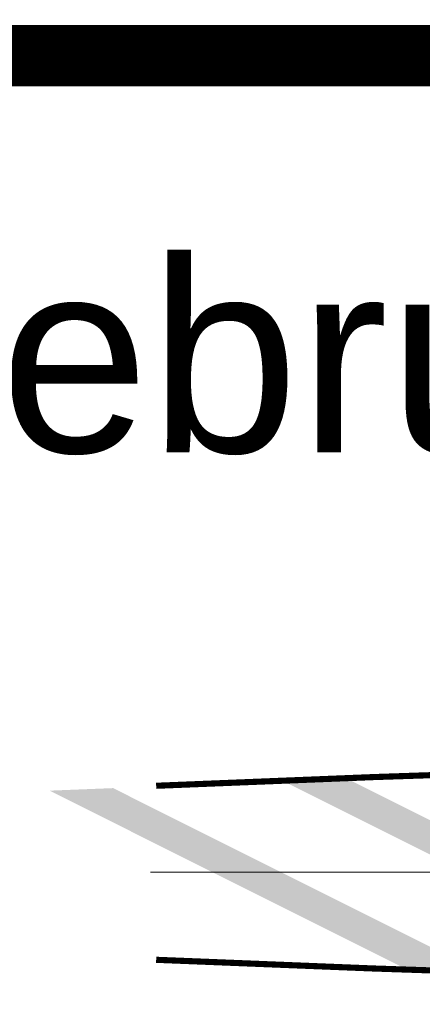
# Model space of a CAD drawing. Header units: metres. Extents: x -699 to 2316, y -1199 to 781.
# Tile 293 of 593: x 294 to 301, y 157 to 173. Entities that reach past the tile are written whole.
import ezdxf

# ---------------------------------------------------------------- set-up
doc = ezdxf.new("R2010")
doc.units = ezdxf.units.M
doc.linetypes.add('AM-AS', pattern=[16, 10, -2, 2, -2])
doc.layers.add('N-WE-AM-AS-G', color=10, linetype='AM-AS', lineweight=18)
doc.layers.add('N-WE-VW-MARKERING_LANGS_STREEP_DOORGETROKKEN_010-G', color=7, linetype='Continuous', lineweight=13)
doc.layers.add('N-WE-VW-MARKERING_OVERIG_VERDRIJFSTREEP-G', color=7, linetype='Continuous')
doc.layers.add('to-xx-view', color=1, linetype='Continuous', lineweight=25, plot=False)
doc.styles.add('ariel', font='arial.ttf')

msp = doc.modelspace()

# ---------------------------------------------------------------- linework, layer by layer
at = {"layer": 'N-WE-AM-AS-G'}
msp.add_lwpolyline([(296.2474, 159.1971), (314.6039, 159.1971)], dxfattribs=at)
at = {"layer": 'N-WE-VW-MARKERING_LANGS_STREEP_DOORGETROKKEN_010-G', "color": 253, "const_width": 0.1}
msp.add_lwpolyline([(296.3373, 157.7679), (299.8679, 157.6267, 0.009995), (303.7253, 157.5496), (307.4203, 157.5496), (310.9153, 157.5496, 0.8396003), (311.3789, 160.1881, 0.0855503), (307.917, 160.8196), (307.4203, 160.8196), (303.7253, 160.8196, 0.009995), (299.8679, 160.7424), (296.3373, 160.6012)], format="xyb", dxfattribs=at)
at = {"layer": 'N-WE-VW-MARKERING_OVERIG_VERDRIJFSTREEP-G', "color": 253}
for points in [[(298.413, 160.6742), (299.4518, 160.7138), (301.695, 159.0332), (301.7423, 159.5686)], [(294.6, 160.5217), (295.6352, 160.5631), (300.4104, 157.6165), (301.5953, 157.5831)]]:
    msp.add_solid(points, dxfattribs=at)
at = {"layer": 'to-xx-view', "const_width": 1}
for points in [[(235.9176, 272.4901), (396.8903, 272.4901), (396.8903, 172.4901), (235.9176, 172.4901)], [(275.9176, 172.4901), (479.4814, 172.4901), (479.4814, -14.1907), (275.9176, -14.1907)], [(275.9176, 172.4901), (396.8903, 172.4901), (396.8903, 87.6731), (275.9176, 87.6731)]]:
    msp.add_lwpolyline(points, close=True, dxfattribs=at)

# ---------------------------------------------------------------- texts
at = {"layer": 'to-xx-view', "style": 'ariel'}
msp.add_text('enkel gebruiken bij "minimale as-configuratie" anders: ', height=3.135, dxfattribs=at).set_placement((279.6676, 166.0286))

doc.saveas('drawing.dxf')
